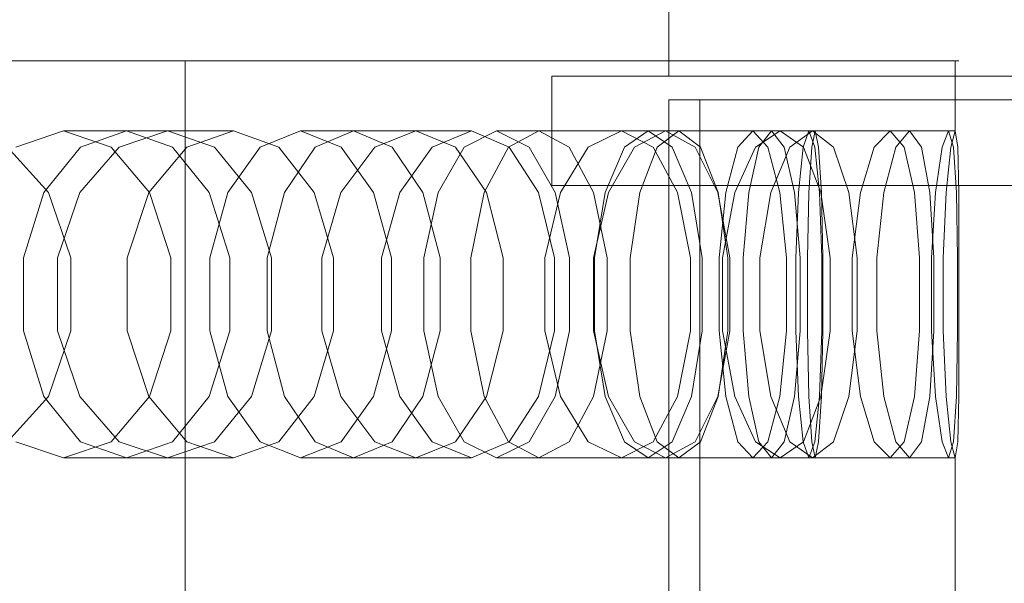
# Model space of a CAD drawing. Header units: millimetres. Extents: x -1970 to 61924, y -58230 to 6847.
# Tile 590 of 656: x 25522 to 25648, y -17867 to -17795. Entities that reach past the tile are written whole.
import ezdxf

# ---------------------------------------------------------------- set-up
doc = ezdxf.new("R2010")
doc.units = ezdxf.units.MM
doc.layers.add('COTAS_P', color=1, linetype='Continuous', lineweight=0)
doc.layers.add('superior_briquetadora', color=7, linetype='Continuous', lineweight=0)
doc.dimstyles.new('R19_100', dxfattribs={"dimtxt": 250, "dimasz": 150, "dimexe": 150, "dimexo": 80, "dimgap": 100, "dimtad": 1, "dimtih": 1, "dimtoh": 1, "dimdsep": 46, "dimcen": 0.09, "dimadec": 0, "dimazin": 0, "dimtfac": 1, "dimtdec": 4, "dimtofl": 0, "dimtmove": 0, "dimatfit": 3, "dimfxl": 1, "dimtolj": 1, "dimtzin": 0, "dimarcsym": 0})

# ---------------------------------------------------------------- blocks, each defined once
blk = doc.blocks.new('DIM_R26_29')
at = {"layer": 'COTAS_P'}
for p, q in [((24250.07, -17080), (24400.07, -17035)), ((26750.07, -17080), (26600.07, -17035)), ((24250.07, -17980), (24250.07, -17080)), ((24250.07, -17080), (26750.07, -17080)), ((24250.07, -17080), (24400.07, -17125)), ((26750.07, -17080), (26600.07, -17125)), ((26750.07, -17980), (26750.07, -17080))]:
    blk.add_line(p, q, dxfattribs=at)
blk.add_text('2500 P', height=250, dxfattribs=at).set_placement((25500.07, -16980))

msp = doc.modelspace()

# ---------------------------------------------------------------- linework, layer by layer
at = {"layer": 'superior_briquetadora'}
for p, q in [((25605.067, -17790), (25605.067, -17802)), ((25528.239, -17800), (25513.179, -17800)), ((25517.258, -17800), (25531.361, -17800)), ((25519.864, -17800), (25533.939, -17800)), ((25534.795, -17800), (25520.765, -17800)), ((25538.698, -17800), (25528.239, -17800)), ((25531.361, -17800), (25540.388, -17800)), ((25533.939, -17800), (25547.285, -17800)), ((25548.095, -17800), (25534.795, -17800)), ((25542.964, -17800), (25538.698, -17800)), ((25540.388, -17800), (25542.964, -17800)), ((25542.964, -18160), (25542.964, -17800)), ((25547.285, -17800), (25559.869, -17800)), ((25560.629, -17800), (25548.095, -17800)), ((25559.869, -17800), (25571.657, -17800)), ((25572.366, -17800), (25560.629, -17800)), ((25571.657, -17800), (25582.619, -17800)), ((25583.276, -17800), (25572.366, -17800)), ((25582.619, -17800), (25592.728, -17800)), ((25593.331, -17800), (25583.276, -17800)), ((25592.728, -17800), (25601.957, -17800)), ((25602.504, -17800), (25593.331, -17800)), ((25601.957, -17800), (25610.283, -17800)), ((25610.773, -17800), (25602.504, -17800)), ((25610.283, -17800), (25617.685, -17800)), ((25618.116, -17800), (25610.773, -17800)), ((25617.685, -17800), (25624.142, -17800)), ((25624.514, -17800), (25618.116, -17800)), ((25624.142, -17800), (25629.64, -17800)), ((25629.951, -17800), (25624.514, -17800)), ((25629.64, -17800), (25634.163, -17800)), ((25634.413, -17800), (25629.951, -17800)), ((25634.163, -17800), (25637.7, -17800)), ((25637.888, -17800), (25634.413, -17800)), ((25637.7, -17800), (25640.242, -17800)), ((25640.367, -17800), (25637.888, -17800)), ((25640.242, -17800), (25641.782, -17800)), ((25641.845, -17800), (25640.367, -17800)), ((25641.782, -17800), (25642.317, -17800)), ((25642.317, -17800), (25641.845, -17800)), ((25641.845, -17800), (25641.845, -17809)), ((25590.067, -17816), (25590.067, -17802)), ((25670.067, -17802), (25590.067, -17802)), ((25607.543, -17802), (25605.067, -17802)), ((25614.48, -17802), (25607.543, -17802)), ((25624.504, -17802), (25614.48, -17802)), ((25635.631, -17802), (25624.504, -17802)), ((25645.655, -17802), (25635.631, -17802)), ((25652.592, -17802), (25645.655, -17802)), ((25605.067, -17805), (25605.067, -18195)), ((25609.067, -17805), (25605.067, -17805)), ((25605.067, -17805), (25695.067, -17805)), ((25609.067, -17805), (25609.067, -18195)), ((25699.067, -17805), (25609.067, -17805)), ((25527.368, -17809), (25521.249, -17811.08)), ((25527.368, -17809), (25540.706, -17809)), ((25533.487, -17811.08), (25527.368, -17809)), ((25529.549, -17811.08), (25535.443, -17809)), ((25534.508, -17811.08), (25540.706, -17809)), ((25535.443, -17809), (25549.169, -17809)), ((25535.443, -17809), (25541.338, -17811.08)), ((25540.706, -17809), (25546.747, -17811.08)), ((25549.169, -17809), (25543.193, -17811.08)), ((25554.983, -17811.08), (25549.169, -17809)), ((25557.801, -17809), (25552.616, -17811.08)), ((25557.801, -17809), (25572.602, -17809)), ((25562.987, -17811.08), (25557.801, -17809)), ((25559.668, -17811.08), (25564.605, -17809)), ((25564.605, -17809), (25579.733, -17809)), ((25564.605, -17809), (25569.543, -17811.08)), ((25567.329, -17811.08), (25572.602, -17809)), ((25572.602, -17809), (25577.701, -17811.08)), ((25579.733, -17809), (25574.706, -17811.08)), ((25582.969, -17809), (25578.806, -17811.08)), ((25584.582, -17811.08), (25579.733, -17809)), ((25582.969, -17809), (25598.98, -17809)), ((25587.132, -17811.08), (25582.969, -17809)), ((25584.49, -17811.08), (25588.385, -17809)), ((25588.385, -17809), (25604.657, -17809)), ((25588.385, -17809), (25592.281, -17811.08)), ((25594.723, -17811.08), (25598.98, -17809)), ((25598.98, -17809), (25603.05, -17811.08)), ((25602.44, -17809), (25599.371, -17811.08)), ((25604.657, -17809), (25600.666, -17811.08)), ((25602.44, -17809), (25619.388, -17809)), ((25605.51, -17811.08), (25602.44, -17809)), ((25603.59, -17811.08), (25606.377, -17809)), ((25608.458, -17811.08), (25604.657, -17809)), ((25606.377, -17809), (25623.514, -17809)), ((25606.377, -17809), (25609.164, -17811.08)), ((25615.883, -17809), (25613.959, -17811.08)), ((25615.883, -17809), (25633.477, -17809)), ((25617.806, -17811.08), (25615.883, -17809)), ((25616.219, -17811.08), (25619.388, -17809)), ((25616.641, -17811.08), (25618.272, -17809)), ((25618.272, -17809), (25635.981, -17809)), ((25618.272, -17809), (25619.903, -17811.08)), ((25619.388, -17809), (25622.358, -17811.08)), ((25623.514, -17809), (25620.626, -17811.08)), ((25623.066, -17809), (25622.321, -17811.08)), ((25623.066, -17809), (25641.006, -17809)), ((25623.81, -17811.08), (25623.066, -17809)), ((25623.42, -17811.08), (25623.867, -17809)), ((25626.201, -17811.08), (25623.514, -17809)), ((25623.867, -17809), (25641.845, -17809)), ((25623.867, -17809), (25624.314, -17811.08)), ((25631.45, -17811.08), (25633.477, -17809)), ((25633.477, -17809), (25635.297, -17811.08)), ((25635.981, -17809), (25634.246, -17811.08)), ((25637.508, -17811.08), (25635.981, -17809)), ((25640.155, -17811.08), (25641.006, -17809)), ((25641.006, -17809), (25641.645, -17811.08)), ((25641.845, -17809), (25641.292, -17811.08)), ((25642.186, -17811.08), (25641.845, -17809)), ((25525.421, -17816.906), (25520.167, -17811.08)), ((25524.821, -17816.907), (25529.549, -17811.08)), ((25529.425, -17816.906), (25534.508, -17811.08)), ((25538.394, -17816.907), (25533.487, -17811.08)), ((25543.193, -17811.08), (25538.285, -17816.906)), ((25541.338, -17811.08), (25546.065, -17816.907)), ((25546.747, -17811.08), (25551.477, -17816.906)), ((25552.616, -17811.08), (25548.458, -17816.907)), ((25559.529, -17816.906), (25554.983, -17811.08)), ((25555.708, -17816.907), (25559.668, -17811.08)), ((25562.976, -17816.906), (25567.329, -17811.08)), ((25567.145, -17816.907), (25562.987, -17811.08)), ((25569.543, -17811.08), (25573.502, -17816.907)), ((25574.706, -17811.08), (25570.547, -17816.906)), ((25578.806, -17811.08), (25575.467, -17816.907)), ((25577.701, -17811.08), (25581.663, -17816.906)), ((25581.366, -17816.907), (25584.49, -17811.08)), ((25588.341, -17816.906), (25584.582, -17811.08)), ((25590.471, -17816.907), (25587.132, -17811.08)), ((25591.173, -17816.906), (25594.723, -17811.08)), ((25592.281, -17811.08), (25595.405, -17816.907)), ((25599.371, -17811.08), (25596.909, -17816.907)), ((25600.666, -17811.08), (25597.327, -17816.906)), ((25601.354, -17816.907), (25603.59, -17811.08)), ((25603.05, -17811.08), (25606.176, -17816.906)), ((25607.972, -17816.907), (25605.51, -17811.08)), ((25611.366, -17816.906), (25608.458, -17811.08)), ((25609.164, -17811.08), (25611.399, -17816.907)), ((25613.959, -17811.08), (25612.417, -17816.907)), ((25613.533, -17816.906), (25616.219, -17811.08)), ((25615.333, -17816.907), (25616.641, -17811.08)), ((25619.349, -17816.907), (25617.806, -17811.08)), ((25620.626, -17811.08), (25618.164, -17816.906)), ((25619.903, -17811.08), (25621.211, -17816.907)), ((25622.321, -17811.08), (25621.724, -17816.907)), ((25622.358, -17811.08), (25624.596, -17816.906)), ((25623.061, -17816.907), (25623.42, -17811.08)), ((25624.407, -17816.907), (25623.81, -17811.08)), ((25624.314, -17811.08), (25624.672, -17816.907)), ((25628.209, -17816.906), (25626.201, -17811.08)), ((25629.675, -17816.906), (25631.45, -17811.08)), ((25634.246, -17811.08), (25632.704, -17816.906)), ((25635.297, -17811.08), (25636.607, -17816.906)), ((25638.582, -17816.906), (25637.508, -17811.08)), ((25639.321, -17816.906), (25640.155, -17811.08)), ((25641.292, -17811.08), (25640.696, -17816.906)), ((25641.645, -17811.08), (25642.005, -17816.906)), ((25642.307, -17816.906), (25642.186, -17811.08)), ((25670.067, -17816), (25590.067, -17816)), ((25605.067, -17816), (25607.543, -17816)), ((25605.067, -17816), (25605.067, -18194)), ((25607.543, -17816), (25614.48, -17816)), ((25614.48, -17816), (25624.504, -17816)), ((25624.504, -17816), (25635.631, -17816)), ((25635.631, -17816), (25645.655, -17816)), ((25645.655, -17816), (25652.592, -17816)), ((25522.198, -17825.327), (25524.821, -17816.907)), ((25528.297, -17825.326), (25525.421, -17816.906)), ((25526.56, -17825.326), (25529.425, -17816.906)), ((25538.285, -17816.906), (25535.516, -17825.326)), ((25541.118, -17825.327), (25538.394, -17816.907)), ((25546.065, -17816.907), (25548.689, -17825.327)), ((25548.458, -17816.907), (25546.15, -17825.327)), ((25551.477, -17816.906), (25554.058, -17825.326)), ((25553.511, -17825.327), (25555.708, -17816.907)), ((25562.006, -17825.326), (25559.529, -17816.906)), ((25560.511, -17825.326), (25562.976, -17816.906)), ((25569.453, -17825.327), (25567.145, -17816.907)), ((25570.547, -17816.906), (25568.19, -17825.326)), ((25573.502, -17816.907), (25575.7, -17825.327)), ((25575.467, -17816.907), (25573.614, -17825.327)), ((25579.632, -17825.327), (25581.366, -17816.907)), ((25581.663, -17816.906), (25583.814, -17825.326)), ((25590.378, -17825.326), (25588.341, -17816.906)), ((25589.15, -17825.326), (25591.173, -17816.906)), ((25592.323, -17825.327), (25590.471, -17816.907)), ((25595.405, -17816.907), (25597.139, -17825.327)), ((25597.327, -17816.906), (25595.42, -17825.326)), ((25596.909, -17816.907), (25595.543, -17825.327)), ((25600.114, -17825.327), (25601.354, -17816.907)), ((25606.176, -17816.906), (25607.859, -17825.326)), ((25609.338, -17825.327), (25607.972, -17816.907)), ((25612.927, -17825.326), (25611.366, -17816.906)), ((25611.399, -17816.907), (25612.64, -17825.327)), ((25612.417, -17816.907), (25611.56, -17825.327)), ((25611.987, -17825.326), (25613.533, -17816.906)), ((25614.607, -17825.327), (25615.333, -17816.907)), ((25618.164, -17816.906), (25616.742, -17825.326)), ((25620.205, -17825.327), (25619.349, -17816.907)), ((25621.211, -17816.907), (25621.937, -17825.327)), ((25621.724, -17816.907), (25621.393, -17825.327)), ((25622.862, -17825.327), (25623.061, -17816.907)), ((25624.739, -17825.327), (25624.407, -17816.907)), ((25624.596, -17816.906), (25625.782, -17825.326)), ((25624.672, -17816.907), (25624.871, -17825.327)), ((25629.268, -17825.326), (25628.209, -17816.906)), ((25628.632, -17825.326), (25629.675, -17816.906)), ((25632.704, -17816.906), (25631.79, -17825.326)), ((25636.607, -17816.906), (25637.276, -17825.326)), ((25639.12, -17825.326), (25638.582, -17816.906)), ((25638.8, -17825.326), (25639.321, -17816.906)), ((25640.696, -17816.906), (25640.306, -17825.326)), ((25642.005, -17816.906), (25642.146, -17825.326)), ((25642.316, -17825.326), (25642.307, -17816.906)), ((25522.198, -17834.673), (25522.198, -17825.327)), ((25526.56, -17834.674), (25526.56, -17825.326)), ((25528.297, -17834.674), (25528.297, -17825.326)), ((25535.516, -17825.326), (25535.516, -17834.674)), ((25541.118, -17834.673), (25541.118, -17825.327)), ((25546.15, -17825.327), (25546.15, -17834.673)), ((25548.689, -17825.327), (25548.689, -17834.673)), ((25553.511, -17834.673), (25553.511, -17825.327)), ((25554.058, -17825.326), (25554.058, -17834.674)), ((25560.511, -17834.674), (25560.511, -17825.326)), ((25562.006, -17834.674), (25562.006, -17825.326)), ((25568.19, -17825.326), (25568.19, -17834.674)), ((25569.453, -17834.673), (25569.453, -17825.327)), ((25573.614, -17825.327), (25573.614, -17834.673)), ((25575.7, -17825.327), (25575.7, -17834.673)), ((25579.632, -17834.673), (25579.632, -17825.327)), ((25583.814, -17825.326), (25583.814, -17834.674)), ((25589.15, -17834.674), (25589.15, -17825.326)), ((25590.378, -17834.674), (25590.378, -17825.326)), ((25592.323, -17834.673), (25592.323, -17825.327)), ((25595.42, -17825.326), (25595.42, -17834.674)), ((25595.543, -17825.327), (25595.543, -17834.673)), ((25597.139, -17825.327), (25597.139, -17834.673)), ((25600.114, -17834.673), (25600.114, -17825.327)), ((25607.859, -17825.326), (25607.859, -17834.674)), ((25609.338, -17834.673), (25609.338, -17825.327)), ((25611.56, -17825.327), (25611.56, -17834.673)), ((25611.987, -17834.674), (25611.987, -17825.326)), ((25612.64, -17825.327), (25612.64, -17834.673)), ((25612.927, -17834.674), (25612.927, -17825.326)), ((25614.607, -17834.673), (25614.607, -17825.327)), ((25616.742, -17825.326), (25616.742, -17834.674)), ((25620.205, -17834.673), (25620.205, -17825.327)), ((25621.393, -17825.327), (25621.393, -17834.673)), ((25621.937, -17825.327), (25621.937, -17834.673)), ((25622.862, -17834.673), (25622.862, -17825.327)), ((25624.739, -17834.673), (25624.739, -17825.327)), ((25624.871, -17825.327), (25624.871, -17834.673)), ((25625.782, -17825.326), (25625.782, -17834.674)), ((25628.632, -17834.674), (25628.632, -17825.326)), ((25629.268, -17834.674), (25629.268, -17825.326)), ((25631.79, -17825.326), (25631.79, -17834.674)), ((25637.276, -17825.326), (25637.276, -17834.674)), ((25638.8, -17834.674), (25638.8, -17825.326)), ((25639.12, -17834.674), (25639.12, -17825.326)), ((25640.306, -17825.326), (25640.306, -17834.674)), ((25642.146, -17825.326), (25642.146, -17834.674)), ((25642.316, -17834.674), (25642.316, -17825.326)), ((25524.821, -17843.093), (25522.198, -17834.673)), ((25525.421, -17843.094), (25528.297, -17834.674)), ((25529.425, -17843.094), (25526.56, -17834.674)), ((25535.516, -17834.674), (25538.285, -17843.094)), ((25538.394, -17843.093), (25541.118, -17834.673)), ((25548.689, -17834.673), (25546.065, -17843.093)), ((25546.15, -17834.673), (25548.458, -17843.093)), ((25554.058, -17834.674), (25551.477, -17843.094)), ((25555.708, -17843.093), (25553.511, -17834.673)), ((25559.529, -17843.094), (25562.006, -17834.674)), ((25562.976, -17843.094), (25560.511, -17834.674)), ((25567.145, -17843.093), (25569.453, -17834.673)), ((25568.19, -17834.674), (25570.547, -17843.094)), ((25575.7, -17834.673), (25573.502, -17843.093)), ((25573.614, -17834.673), (25575.467, -17843.093)), ((25581.366, -17843.093), (25579.632, -17834.673)), ((25583.814, -17834.674), (25581.663, -17843.094)), ((25588.341, -17843.094), (25590.378, -17834.674)), ((25591.173, -17843.094), (25589.15, -17834.674)), ((25590.471, -17843.093), (25592.323, -17834.673)), ((25597.139, -17834.673), (25595.405, -17843.093)), ((25595.42, -17834.674), (25597.327, -17843.094)), ((25595.543, -17834.673), (25596.909, -17843.093)), ((25601.354, -17843.093), (25600.114, -17834.673)), ((25607.859, -17834.674), (25606.176, -17843.094)), ((25607.972, -17843.093), (25609.338, -17834.673)), ((25611.366, -17843.094), (25612.927, -17834.674)), ((25612.64, -17834.673), (25611.399, -17843.093)), ((25611.56, -17834.673), (25612.417, -17843.093)), ((25613.533, -17843.094), (25611.987, -17834.674)), ((25615.333, -17843.093), (25614.607, -17834.673)), ((25616.742, -17834.674), (25618.164, -17843.094)), ((25619.349, -17843.093), (25620.205, -17834.673)), ((25621.937, -17834.673), (25621.211, -17843.093)), ((25621.393, -17834.673), (25621.724, -17843.093)), ((25623.061, -17843.093), (25622.862, -17834.673)), ((25624.407, -17843.093), (25624.739, -17834.673)), ((25625.782, -17834.674), (25624.596, -17843.094)), ((25624.871, -17834.673), (25624.672, -17843.093)), ((25628.209, -17843.094), (25629.268, -17834.674)), ((25629.675, -17843.094), (25628.632, -17834.674)), ((25631.79, -17834.674), (25632.704, -17843.094)), ((25637.276, -17834.674), (25636.607, -17843.094)), ((25638.582, -17843.094), (25639.12, -17834.674)), ((25639.321, -17843.094), (25638.8, -17834.674)), ((25640.306, -17834.674), (25640.696, -17843.094)), ((25642.146, -17834.674), (25642.005, -17843.094)), ((25642.307, -17843.094), (25642.316, -17834.674)), ((25520.167, -17848.92), (25525.421, -17843.094)), ((25529.549, -17848.92), (25524.821, -17843.093)), ((25534.508, -17848.92), (25529.425, -17843.094)), ((25533.487, -17848.92), (25538.394, -17843.093)), ((25538.285, -17843.094), (25543.193, -17848.92)), ((25546.065, -17843.093), (25541.338, -17848.92)), ((25551.477, -17843.094), (25546.747, -17848.92)), ((25548.458, -17843.093), (25552.616, -17848.92)), ((25554.983, -17848.92), (25559.529, -17843.094)), ((25559.668, -17848.92), (25555.708, -17843.093)), ((25567.329, -17848.92), (25562.976, -17843.094)), ((25562.987, -17848.92), (25567.145, -17843.093)), ((25573.502, -17843.093), (25569.543, -17848.92)), ((25570.547, -17843.094), (25574.706, -17848.92)), ((25575.467, -17843.093), (25578.806, -17848.92)), ((25581.663, -17843.094), (25577.701, -17848.92)), ((25584.49, -17848.92), (25581.366, -17843.093)), ((25584.582, -17848.92), (25588.341, -17843.094)), ((25587.132, -17848.92), (25590.471, -17843.093)), ((25594.723, -17848.92), (25591.173, -17843.094)), ((25595.405, -17843.093), (25592.281, -17848.92)), ((25596.909, -17843.093), (25599.371, -17848.92)), ((25597.327, -17843.094), (25600.666, -17848.92)), ((25603.59, -17848.92), (25601.354, -17843.093)), ((25606.176, -17843.094), (25603.049, -17848.92)), ((25605.51, -17848.92), (25607.972, -17843.093)), ((25608.458, -17848.92), (25611.366, -17843.094)), ((25611.399, -17843.093), (25609.164, -17848.92)), ((25612.417, -17843.093), (25613.959, -17848.92)), ((25616.219, -17848.92), (25613.533, -17843.094)), ((25616.641, -17848.92), (25615.333, -17843.093)), ((25617.806, -17848.92), (25619.349, -17843.093)), ((25618.164, -17843.094), (25620.626, -17848.92)), ((25621.211, -17843.093), (25619.903, -17848.92)), ((25621.724, -17843.093), (25622.321, -17848.92)), ((25624.596, -17843.094), (25622.358, -17848.92)), ((25623.42, -17848.92), (25623.061, -17843.093)), ((25623.81, -17848.92), (25624.407, -17843.093)), ((25624.672, -17843.093), (25624.314, -17848.92)), ((25626.201, -17848.92), (25628.209, -17843.094)), ((25631.45, -17848.92), (25629.675, -17843.094)), ((25632.704, -17843.094), (25634.246, -17848.92)), ((25636.607, -17843.094), (25635.297, -17848.92)), ((25637.508, -17848.92), (25638.582, -17843.094)), ((25640.155, -17848.92), (25639.321, -17843.094)), ((25640.696, -17843.094), (25641.292, -17848.92)), ((25642.005, -17843.094), (25641.645, -17848.92)), ((25642.186, -17848.92), (25642.307, -17843.094)), ((25521.249, -17848.92), (25527.368, -17851)), ((25527.368, -17851), (25533.487, -17848.92)), ((25535.443, -17851), (25529.549, -17848.92)), ((25540.706, -17851), (25534.508, -17848.92)), ((25541.338, -17848.92), (25535.443, -17851)), ((25546.747, -17848.92), (25540.706, -17851)), ((25543.193, -17848.92), (25549.169, -17851)), ((25549.169, -17851), (25554.983, -17848.92)), ((25552.616, -17848.92), (25557.801, -17851)), ((25557.801, -17851), (25562.987, -17848.92)), ((25564.605, -17851), (25559.668, -17848.92)), ((25569.543, -17848.92), (25564.605, -17851)), ((25572.602, -17851), (25567.329, -17848.92)), ((25577.701, -17848.92), (25572.602, -17851)), ((25574.706, -17848.92), (25579.733, -17851)), ((25578.806, -17848.92), (25582.969, -17851)), ((25579.733, -17851), (25584.582, -17848.92)), ((25582.969, -17851), (25587.132, -17848.92)), ((25588.385, -17851), (25584.49, -17848.92)), ((25592.281, -17848.92), (25588.385, -17851)), ((25598.98, -17851), (25594.723, -17848.92)), ((25603.049, -17848.92), (25598.98, -17851)), ((25599.371, -17848.92), (25602.44, -17851)), ((25600.666, -17848.92), (25604.657, -17851)), ((25602.44, -17851), (25605.51, -17848.92)), ((25606.377, -17851), (25603.59, -17848.92)), ((25604.657, -17851), (25608.458, -17848.92)), ((25609.164, -17848.92), (25606.377, -17851)), ((25613.959, -17848.92), (25615.883, -17851)), ((25615.883, -17851), (25617.806, -17848.92)), ((25619.388, -17851), (25616.219, -17848.92)), ((25618.272, -17851), (25616.641, -17848.92)), ((25619.903, -17848.92), (25618.272, -17851)), ((25622.358, -17848.92), (25619.388, -17851)), ((25620.626, -17848.92), (25623.514, -17851)), ((25622.321, -17848.92), (25623.066, -17851)), ((25623.066, -17851), (25623.81, -17848.92)), ((25623.867, -17851), (25623.42, -17848.92)), ((25623.514, -17851), (25626.201, -17848.92)), ((25624.314, -17848.92), (25623.867, -17851)), ((25633.477, -17851), (25631.45, -17848.92)), ((25635.297, -17848.92), (25633.477, -17851)), ((25634.246, -17848.92), (25635.981, -17851)), ((25635.981, -17851), (25637.508, -17848.92)), ((25641.006, -17851), (25640.155, -17848.92)), ((25641.645, -17848.92), (25641.006, -17851)), ((25641.292, -17848.92), (25641.845, -17851)), ((25641.845, -17851), (25642.186, -17848.92)), ((25527.368, -17851), (25540.706, -17851)), ((25535.443, -17851), (25549.169, -17851)), ((25557.801, -17851), (25572.602, -17851)), ((25564.605, -17851), (25579.733, -17851)), ((25582.969, -17851), (25598.98, -17851)), ((25588.385, -17851), (25604.657, -17851)), ((25602.44, -17851), (25619.388, -17851)), ((25606.377, -17851), (25623.514, -17851)), ((25615.883, -17851), (25633.477, -17851)), ((25618.272, -17851), (25635.981, -17851)), ((25623.066, -17851), (25641.006, -17851)), ((25623.867, -17851), (25641.845, -17851)), ((25641.845, -17851), (25641.845, -17869))]:
    msp.add_line(p, q, dxfattribs=at)

# ---------------------------------------------------------------- dimensions: what is measured, and where the dimension line sits
at = {"layer": 'COTAS_P'}
dim = msp.add_aligned_dim(p1=(24250.067, -17980), p2=(26750.067, -17980), distance=900, text='<> P', dimstyle='R19_100', dxfattribs=at)
dim.commit()
dim.dimension.update_dxf_attribs({"geometry": 'DIM_R26_29', "text_midpoint": (25500.067, -17080)})

doc.saveas('drawing.dxf')
